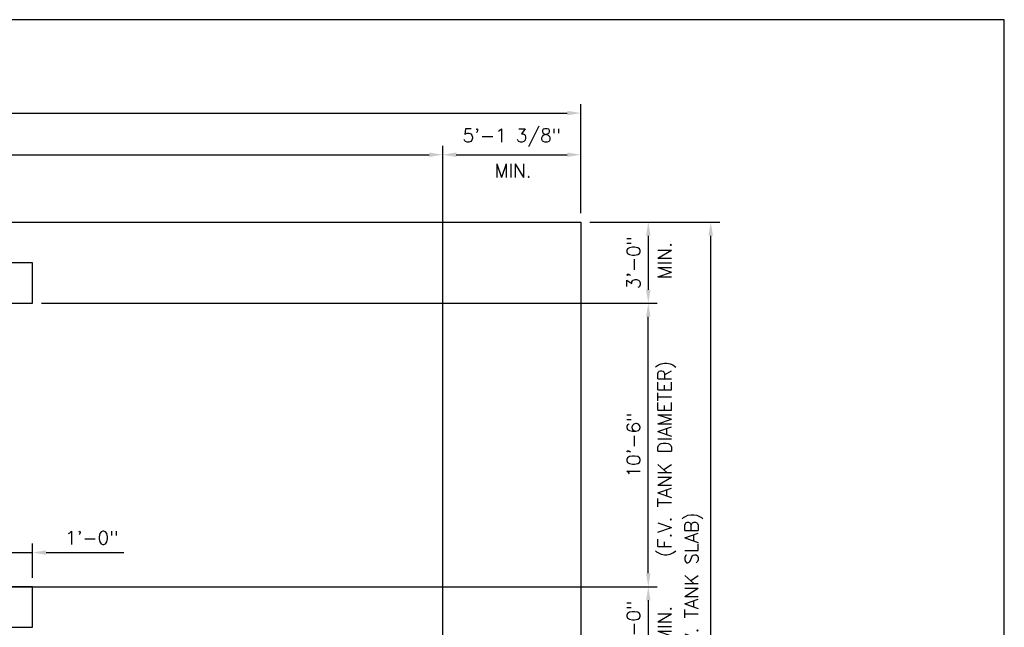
# Model space of a CAD drawing. Extents: x -169 to 6736, y -208 to 3022.
# Tile 488 of 656: x 1782 to 2220, y 1398 to 1668. Entities that reach past the tile are written whole.
import ezdxf

# ---------------------------------------------------------------- set-up
doc = ezdxf.new("R2010")
doc.units = 0
doc.header["$MEASUREMENT"] = 0
doc.header["$PDSIZE"] = 1
doc.layers.get('DEFPOINTS').update_dxf_attribs({"linetype": 'CONTINUOUS'})
for name, color, linetype in [('DIM', 3, 'CONTINUOUS'), ('FREEZE-OUTLINE-TITLES', 60, 'CONTINUOUS'), ('TANK-ANCHOR', 4, 'CONTINUOUS'), ('TANK-SLAB', 6, 'CONTINUOUS')]:
    doc.layers.add(name, color=color, linetype=linetype)
doc.styles.add('SIMPLEX', font='simplex')
doc.styles.add('TANK-SLAB$0$SIMPLEX', font='simplex')
doc.dimstyles.new('DIM64', dxfattribs={"dimscale": 64, "dimtxt": 0.09375, "dimasz": 0.09375, "dimexe": 0.0625, "dimexo": 0.0625, "dimgap": 0.046875, "dimtad": 1, "dimdec": 4, "dimzin": 3, "dimdsep": 46, "dimlunit": 4, "dimtxsty": 'SIMPLEX', "dimcen": 0, "dimclrd": 256, "dimclre": 256, "dimclrt": 256, "dimadec": 0, "dimazin": 0, "dimtfac": 1, "dimtdec": 4, "dimtmove": 0, "dimatfit": 3, "dimfxl": 1, "dimfrac": 2, "dimtolj": 1, "dimtzin": 0, "dimarcsym": 0})

# ---------------------------------------------------------------- blocks, each defined once
blk = doc.blocks.new('*D24')
at = {"layer": 'DEFPOINTS', "color": 0, "transparency": 16777216}
for p in [(2031.77, 1626.52), (1368.27, 1578.02), (2031.77, 1578.02)]:
    blk.add_point(p, dxfattribs=at)
at = {"layer": 'DIM', "lineweight": -2, "transparency": 16777216}
for p, q in [((1368.27, 1582.02), (1368.27, 1630.52)), ((2031.77, 1582.02), (2031.77, 1630.52)), ((1374.27, 1626.52), (2025.77, 1626.52))]:
    blk.add_line(p, q, dxfattribs=at)
at = {"layer": 'DIM', "transparency": 16777216}
for points in [[(1374.27, 1627.52), (1374.27, 1625.52), (1368.27, 1626.52)], [(2025.77, 1627.52), (2025.77, 1625.52), (2031.77, 1626.52)]]:
    blk.add_solid(points, dxfattribs=at)
at = {"layer": 'DIM', "transparency": 16777216, "insert": (1700.02, 1634.09), "char_height": 6, "attachment_point": 5, "style": 'SIMPLEX'}
blk.add_mtext('\\A1;55\'-3 1/2" (F.V. TANK SLAB)', dxfattribs=at)
blk = doc.blocks.new('*D25')
at = {"layer": 'DEFPOINTS', "color": 0, "transparency": 16777216}
for p in [(2031.77, 1608.02), (2031.77, 1578.02), (1970.38, 1317.02)]:
    blk.add_point(p, dxfattribs=at)
at = {"layer": 'DIM', "lineweight": -2, "transparency": 16777216}
for p, q in [((1970.38, 1321.02), (1970.38, 1612.02)), ((2031.77, 1582.02), (2031.77, 1612.02)), ((1976.38, 1608.02), (2025.77, 1608.02))]:
    blk.add_line(p, q, dxfattribs=at)
at = {"layer": 'DIM', "transparency": 16777216}
for points in [[(1976.38, 1609.02), (1976.38, 1607.02), (1970.38, 1608.02)], [(2025.77, 1609.02), (2025.77, 1607.02), (2031.77, 1608.02)]]:
    blk.add_solid(points, dxfattribs=at)
at = {"layer": 'DIM', "transparency": 16777216, "insert": (2001.08, 1615.59), "char_height": 6, "attachment_point": 5, "style": 'SIMPLEX'}
blk.add_mtext('\\A1;5\'-1 3/8"', dxfattribs=at)
blk = doc.blocks.new('*D26')
at = {"layer": 'DEFPOINTS', "color": 0, "transparency": 16777216}
for p in [(1425.62, 1608.02), (1970.38, 1608.02), (1970.38, 1608.02)]:
    blk.add_point(p, dxfattribs=at)
at = {"layer": 'DIM', "lineweight": -2, "transparency": 16777216}
blk.add_line((1431.62, 1608.02), (1964.38, 1608.02), dxfattribs=at)
at = {"layer": 'DIM', "transparency": 16777216}
for points in [[(1431.62, 1609.02), (1431.62, 1607.02), (1425.62, 1608.02)], [(1964.38, 1609.02), (1964.38, 1607.02), (1970.38, 1608.02)]]:
    blk.add_solid(points, dxfattribs=at)
at = {"layer": 'DIM', "transparency": 16777216, "insert": (1698, 1615.59), "char_height": 6, "attachment_point": 5, "style": 'SIMPLEX'}
blk.add_mtext('\\A1;45\'-4 3/4" (F.V. TANK LENGTH)', dxfattribs=at)
blk = doc.blocks.new('*D27')
at = {"layer": 'DEFPOINTS', "color": 0, "transparency": 16777216}
for p in [(2031.77, 1578.02), (1788.12, 1542.02), (2061.77, 1542.02)]:
    blk.add_point(p, dxfattribs=at)
at = {"layer": 'DIM', "lineweight": -2, "transparency": 16777216}
for p, q in [((2035.77, 1578.02), (2065.77, 1578.02)), ((2061.77, 1572.02), (2061.77, 1548.02)), ((1792.12, 1542.02), (2065.77, 1542.02))]:
    blk.add_line(p, q, dxfattribs=at)
at = {"layer": 'DIM', "transparency": 16777216}
for points in [[(2060.77, 1572.02), (2062.77, 1572.02), (2061.77, 1578.02)], [(2060.77, 1548.02), (2062.77, 1548.02), (2061.77, 1542.02)]]:
    blk.add_solid(points, dxfattribs=at)
at = {"layer": 'DIM', "transparency": 16777216, "insert": (2055.2, 1560.02), "char_height": 6, "attachment_point": 5, "rotation": 90, "style": 'SIMPLEX'}
blk.add_mtext('\\A1;3\'-0"', dxfattribs=at)
blk = doc.blocks.new('*D29')
at = {"layer": 'DEFPOINTS', "color": 0, "transparency": 16777216}
for p in [(2031.77, 1578.02), (2089.52, 1578.02), (2031.77, 1218.02)]:
    blk.add_point(p, dxfattribs=at)
at = {"layer": 'DIM', "lineweight": -2, "transparency": 16777216}
for p, q in [((2035.77, 1578.02), (2093.52, 1578.02)), ((2089.52, 1224.02), (2089.52, 1572.02)), ((2035.77, 1218.02), (2093.52, 1218.02))]:
    blk.add_line(p, q, dxfattribs=at)
at = {"layer": 'DIM', "transparency": 16777216}
for points in [[(2088.52, 1572.02), (2090.52, 1572.02), (2089.52, 1578.02)], [(2088.52, 1224.02), (2090.52, 1224.02), (2089.52, 1218.02)]]:
    blk.add_solid(points, dxfattribs=at)
at = {"layer": 'DIM', "transparency": 16777216, "insert": (2081.95, 1398.02), "char_height": 6, "attachment_point": 5, "rotation": 90, "style": 'SIMPLEX'}
blk.add_mtext('\\A1;30\'-0" (F.V. TANK SLAB)', dxfattribs=at)
blk = doc.blocks.new('*D34')
at = {"layer": 'DEFPOINTS', "color": 0, "transparency": 16777216}
for p in [(1712.36, 1416.02), (1982.37, 1380.02), (2061.77, 1380.02)]:
    blk.add_point(p, dxfattribs=at)
at = {"layer": 'DIM', "lineweight": -2, "transparency": 16777216}
for p, q in [((1716.36, 1416.02), (2065.77, 1416.02)), ((2061.77, 1410.02), (2061.77, 1386.02)), ((1986.37, 1380.02), (2065.77, 1380.02))]:
    blk.add_line(p, q, dxfattribs=at)
at = {"layer": 'DIM', "transparency": 16777216}
for points in [[(2060.77, 1410.02), (2062.77, 1410.02), (2061.77, 1416.02)], [(2060.77, 1386.02), (2062.77, 1386.02), (2061.77, 1380.02)]]:
    blk.add_solid(points, dxfattribs=at)
at = {"layer": 'DIM', "transparency": 16777216, "insert": (2055.2, 1398.02), "char_height": 6, "attachment_point": 5, "rotation": 90, "style": 'SIMPLEX'}
blk.add_mtext('\\A1;3\'-0"', dxfattribs=at)
blk = doc.blocks.new('*D35')
at = {"layer": 'DEFPOINTS', "color": 0, "transparency": 16777216}
for p in [(2061.77, 1542.02), (2061.77, 1542.02), (1982.37, 1416.02)]:
    blk.add_point(p, dxfattribs=at)
at = {"layer": 'DIM', "lineweight": -2, "transparency": 16777216}
for p, q in [((2061.77, 1422.02), (2061.77, 1536.02)), ((1986.37, 1416.02), (2065.77, 1416.02))]:
    blk.add_line(p, q, dxfattribs=at)
at = {"layer": 'DIM', "transparency": 16777216}
for points in [[(2060.77, 1536.02), (2062.77, 1536.02), (2061.77, 1542.02)], [(2060.77, 1422.02), (2062.77, 1422.02), (2061.77, 1416.02)]]:
    blk.add_solid(points, dxfattribs=at)
at = {"layer": 'DIM', "transparency": 16777216, "insert": (2055.2, 1479.02), "char_height": 6, "attachment_point": 5, "rotation": 90, "style": 'SIMPLEX'}
blk.add_mtext('\\A1;10\'-6"', dxfattribs=at)
blk = doc.blocks.new('*D82')
at = {"layer": 'DEFPOINTS', "color": 0, "transparency": 16777216}
for p in [(1776.11, 1478.29), (1776.11, 1431.22), (1788.12, 1416.02)]:
    blk.add_point(p, dxfattribs=at)
at = {"layer": 'DIM', "lineweight": -2, "transparency": 16777216}
for p, q in [((1776.11, 1474.29), (1776.11, 1427.22)), ((1770.11, 1431.22), (1764.11, 1431.22)), ((1776.11, 1431.22), (1788.12, 1431.22)), ((1788.12, 1420.02), (1788.12, 1435.22)), ((1794.12, 1431.22), (1828.69, 1431.22))]:
    blk.add_line(p, q, dxfattribs=at)
at = {"layer": 'DIM', "transparency": 16777216}
for points in [[(1770.11, 1432.22), (1770.11, 1430.22), (1776.11, 1431.22)], [(1794.12, 1432.22), (1794.12, 1430.22), (1788.12, 1431.22)]]:
    blk.add_solid(points, dxfattribs=at)
at = {"layer": 'DIM', "transparency": 16777216, "insert": (1814.41, 1437.8), "char_height": 6, "attachment_point": 5, "style": 'SIMPLEX'}
blk.add_mtext('\\A1;1\'-0"', dxfattribs=at)

msp = doc.modelspace()

# ---------------------------------------------------------------- linework, layer by layer
at = {"layer": 'FREEZE-OUTLINE-TITLES', "linetype": 'Continuous'}
msp.add_lwpolyline([(2220, 1668.02207), (1176, 1668.02207), (1176, 1128.01471), (2220, 1128.01471)], close=True, dxfattribs=at)
at = {"layer": 'TANK-ANCHOR'}
for points in [[(1788.12181, 1560.01839), (1600.87181, 1560.01839), (1600.87181, 1542.01839), (1788.12181, 1542.01839)], [(1788.12181, 1416.01839), (1600.87181, 1416.01839), (1600.87181, 1398.01839), (1788.12181, 1398.01839)]]:
    msp.add_lwpolyline(points, close=True, dxfattribs=at)
at = {"layer": 'TANK-SLAB'}
msp.add_lwpolyline([(2031.77254, 1578.01839), (2031.77254, 1218.01839), (1368.26597, 1218.01839), (1368.26597, 1578.01839)], close=True, dxfattribs=at)

# ---------------------------------------------------------------- texts
at = {"layer": 'DIM', "style": 'TANK-SLAB$0$SIMPLEX'}
msp.add_text('MIN.', height=6, dxfattribs=at).set_placement((1993.41006, 1597.93413))
for s, p in [('MIN.', (2072.05062, 1552.74439)), ('(F.V. TANK DIAMETER)', (2072.05062, 1429.24439)), ('MIN.', (2072.05062, 1391.11939))]:
    msp.add_text(s, height=6, rotation=90, dxfattribs=at).set_placement(p)

# ---------------------------------------------------------------- dimensions: what is measured, and where the dimension line sits
at = {"layer": 'DIM'}
for base, p1, p2, angle, text, picture, middle in [((2031.77254, 1626.51839), (1368.26597, 1578.01839), (2031.77254, 1578.01839), 0, '<> (F.V. TANK SLAB)', '*D24', (1700.01925, 1634.08982)), ((1970.37819, 1608.01839), (1425.62181, 1608.01839), (1970.37819, 1608.01839), 0, '<> (F.V. TANK LENGTH)', '*D26', (1698, 1615.58982)), ((2089.52254, 1578.01839), (2031.77254, 1218.01839), (2031.77254, 1578.01839), 90, '<> (F.V. TANK SLAB)', '*D29', (2081.95111, 1398.01839))]:
    dim = msp.add_linear_dim(base=base, p1=p1, p2=p2, angle=angle, text=text, dimstyle='DIM64', dxfattribs=at)
    dim.commit()
    dim.dimension.update_dxf_attribs({"geometry": picture, "text_midpoint": middle})
for base, p1, p2, angle, picture, middle in [((2031.772538, 1608.018392), (1970.378186, 1317.018392), (2031.772538, 1578.018392), 0, '*D25', (2001.075362, 1615.58982)), ((2061.77254, 1542.01839), (2031.77254, 1578.01839), (1788.12181, 1542.01839), 270, '*D27', (2055.20111, 1560.01839))]:
    dim = msp.add_linear_dim(base=base, p1=p1, p2=p2, angle=angle, dimstyle='DIM64', dxfattribs=at)
    dim.commit()
    dim.dimension.update_dxf_attribs({"geometry": picture, "text_midpoint": middle})
for base, p1, p2, angle, picture, middle in [((2061.77254, 1542.01839), (1982.37201, 1416.01839), (2061.77254, 1542.01839), 90, '*D35', (2055.20111, 1479.01839)), ((2061.77254, 1380.01839), (1712.35864, 1416.01839), (1982.37201, 1380.01839), 270, '*D34', (2055.20111, 1398.01839))]:
    dim = msp.add_linear_dim(base=base, p1=p1, p2=p2, angle=angle, dimstyle='DIM64', override={"dimtmove": 1}, dxfattribs=at)
    dim.commit()
    dim.dimension.update_dxf_attribs({"geometry": picture, "text_midpoint": middle})
dim = msp.add_linear_dim(base=(1776.10864, 1431.22364), p1=(1788.12181, 1416.01839), p2=(1776.10864, 1478.28686), angle=180, dimstyle='DIM64', dxfattribs=at)
dim.commit()
dim.dimension.update_dxf_attribs({"geometry": '*D82', "text_midpoint": (1814.40753, 1431.22364), "dimtype": 160})

doc.saveas('drawing.dxf')
